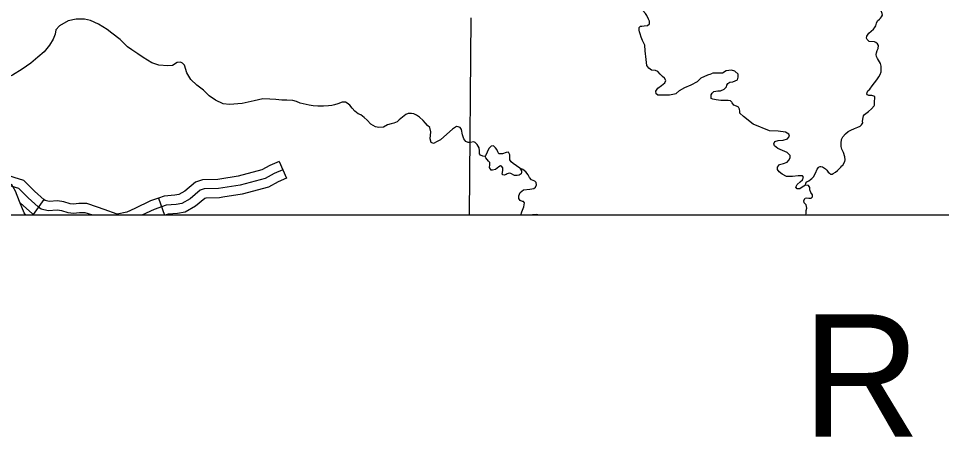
# Model space of a CAD drawing. Extents: x 813775 to 1157140, y 1757555 to 1979907.
# Drawn here: x 936106 to 951173, y 1794510 to 1801368 of the extents above; entities that cross this region are included whole.
import ezdxf

# ---------------------------------------------------------------- set-up
doc = ezdxf.new("R2010")
doc.units = 0
for name, color, linetype in [('Level 32', 7, 'Continuous'), ('Level 35', 7, 'Continuous'), ('Level 45', 7, 'Continuous'), ('Level 5', 7, 'Continuous'), ('R_Draft', 7, 'Continuous')]:
    doc.layers.add(name, color=color, linetype=linetype)

msp = doc.modelspace()

# ---------------------------------------------------------------- linework, layer by layer
at = {"layer": 'Level 32'}
msp.add_lwpolyline([(936225, 1798155), (936197, 1798195), (936123, 1798379), (936057, 1798550), (935992, 1798661)], dxfattribs=at)
at = {"layer": 'Level 35'}
for points in [[(950127, 1801327), (950163, 1801359), (950175, 1801373), (950194, 1801394), (950207, 1801421), (950204, 1801450), (950189, 1801494), (950168, 1801527), (950130, 1801576), (950095, 1801611), (950076, 1801616), (950052, 1801622), (950025, 1801598), (950009, 1801572), (949987, 1801561), (949962, 1801556), (949923, 1801561), (949909, 1801576), (949885, 1801605), (949863, 1801642), (949834, 1801695)], [(946269, 1801065), (946251, 1801120), (946241, 1801149), (946237, 1801177), (946235, 1801206), (946237, 1801221), (946251, 1801238), (946257, 1801242), (946279, 1801245), (946321, 1801249), (946376, 1801255), (946405, 1801283), (946407, 1801324), (946392, 1801355), (946361, 1801416), (946341, 1801452), (946251, 1801545), (946226, 1801573), (946205, 1801595)], [(937887, 1800906), (937763, 1801023), (937630, 1801129), (937554, 1801187), (937413, 1801275), (937279, 1801333), (937181, 1801359), (937047, 1801359), (936916, 1801331), (936775, 1801250)], [(950136, 1800876), (950143, 1800925), (950129, 1800956), (950102, 1800978), (950076, 1800989), (949994, 1800992), (949981, 1801002), (949957, 1801023), (949950, 1801047), (949956, 1801082), (949987, 1801128), (950027, 1801161), (950063, 1801191), (950081, 1801214), (950101, 1801248), (950111, 1801291), (950127, 1801327)], [(936775, 1801250), (936718, 1801182), (936703, 1801111), (936673, 1801031), (936610, 1800935), (936526, 1800824), (936423, 1800735), (936307, 1800640), (936166, 1800541), (936007, 1800443), (935863, 1800382), (935697, 1800324), (935566, 1800299), (935450, 1800309), (935337, 1800354), (935279, 1800387)], [(946538, 1800123), (946513, 1800139), (946510, 1800180), (946541, 1800232), (946603, 1800276), (946655, 1800315), (946670, 1800353), (946652, 1800392), (946616, 1800421), (946580, 1800460), (946541, 1800501), (946502, 1800519), (946440, 1800524), (946394, 1800555), (946365, 1800602), (946352, 1800698), (946337, 1800838), (946329, 1800931), (946293, 1801011), (946269, 1801065)], [(939217, 1800106), (939127, 1800199), (939018, 1800277), (938920, 1800371), (938852, 1800482), (938814, 1800608), (938781, 1800638), (938749, 1800653), (938696, 1800648), (938620, 1800598), (938542, 1800593), (938398, 1800605), (938282, 1800643), (938141, 1800729), (938056, 1800792), (937955, 1800855), (937887, 1800906)], [(950043, 1800268), (950116, 1800369), (950149, 1800417), (950170, 1800452), (950190, 1800498), (950190, 1800529), (950190, 1800548), (950189, 1800587), (950174, 1800635), (950125, 1800715), (950112, 1800750), (950108, 1800782), (950112, 1800807), (950122, 1800845), (950136, 1800876)], [(946538, 1800123), (946732, 1800120), (946839, 1800141), (946895, 1800193), (946981, 1800242), (947084, 1800284), (947188, 1800338), (947252, 1800400), (947356, 1800449), (947415, 1800462)], [(947942, 1799767), (947881, 1799820), (947878, 1799854), (947876, 1799890), (947860, 1799921), (947827, 1799939), (947785, 1799952), (947757, 1799991), (947752, 1800001), (947726, 1800025), (947689, 1800027), (947627, 1800027), (947573, 1800027), (947495, 1800038), (947441, 1800051), (947415, 1800061), (947413, 1800087), (947413, 1800123), (947431, 1800149), (947457, 1800175), (947521, 1800188), (947521, 1800188), (947563, 1800188), (947625, 1800214), (947664, 1800253), (947669, 1800281), (947682, 1800307), (947715, 1800330), (947767, 1800333), (947842, 1800364), (947855, 1800408), (947852, 1800460), (947798, 1800509), (947744, 1800522), (947658, 1800511), (947596, 1800475), (947558, 1800475), (947483, 1800475), (947439, 1800475), (947415, 1800462)], [(949887, 1799667), (949884, 1799694), (949893, 1799754), (949899, 1799776), (949916, 1799800), (949935, 1799819), (949981, 1799851), (950029, 1799892), (950071, 1799941), (950076, 1799952), (950079, 1799979), (950079, 1800004), (950079, 1800027), (950085, 1800050), (950086, 1800067), (950083, 1800087), (950067, 1800101), (950034, 1800109), (950009, 1800108), (949984, 1800111), (949965, 1800121), (949956, 1800137), (949957, 1800158), (949972, 1800188), (950000, 1800216), (950043, 1800268)], [(940850, 1799955), (940706, 1799985), (940646, 1800010), (940583, 1800027), (940487, 1800035), (940404, 1800035), (940305, 1800048), (940207, 1800050), (940096, 1800058), (939953, 1800022), (939758, 1799980), (939552, 1799964), (939448, 1799977), (939322, 1800033), (939217, 1800106)], [(942127, 1799632), (942065, 1799592), (941989, 1799589), (941936, 1799600), (941896, 1799620), (941858, 1799642), (941797, 1799708), (941749, 1799753), (941694, 1799794), (941649, 1799812), (941596, 1799854), (941555, 1799902), (941515, 1799953), (941472, 1799983), (941442, 1800001), (941387, 1800003), (941321, 1799976), (941263, 1799958), (941220, 1799948), (941165, 1799940), (941084, 1799938), (940991, 1799938), (940918, 1799940), (940850, 1799955)], [(943354, 1799469), (943339, 1799557), (943314, 1799587), (943281, 1799600), (943254, 1799605), (943188, 1799562), (943100, 1799478), (942994, 1799388), (942941, 1799360), (942878, 1799327), (942840, 1799345), (942828, 1799405), (942835, 1799519), (942818, 1799587), (942780, 1799620), (942747, 1799658), (942709, 1799700), (942651, 1799759), (942603, 1799789), (942561, 1799809), (942520, 1799817), (942467, 1799817), (942430, 1799801), (942372, 1799759), (942321, 1799713), (942288, 1799680), (942233, 1799658), (942190, 1799648), (942127, 1799632)], [(948653, 1799180), (948501, 1799244), (948447, 1799288), (948436, 1799321), (948452, 1799358), (948506, 1799378), (948589, 1799384), (948656, 1799404), (948690, 1799448), (948679, 1799482), (948628, 1799513), (948506, 1799526), (948366, 1799536), (948097, 1799645), (947942, 1799767)], [(949597, 1799107), (949572, 1799182), (949548, 1799233), (949535, 1799278), (949535, 1799330), (949540, 1799392), (949561, 1799437), (949606, 1799485), (949649, 1799522), (949694, 1799546), (949751, 1799571), (949804, 1799591), (949843, 1799610), (949867, 1799634), (949887, 1799667)], [(943687, 1799119), (943646, 1799139), (943629, 1799159), (943629, 1799207), (943626, 1799257), (943594, 1799310), (943561, 1799343), (943536, 1799356), (943480, 1799341), (943447, 1799343), (943407, 1799361), (943377, 1799401), (943354, 1799469)], [(944292, 1798924), (944183, 1799000), (944146, 1799030), (944125, 1799061), (944125, 1799144), (944105, 1799187), (944067, 1799182), (944009, 1799159), (943972, 1799157), (943946, 1799159), (943929, 1799189), (943914, 1799230), (943893, 1799257), (943858, 1799288), (943823, 1799283), (943783, 1799245), (943757, 1799184), (943737, 1799139), (943722, 1799116)], [(944292, 1798924), (944317, 1798882), (944317, 1798856), (944309, 1798831), (944279, 1798808), (944244, 1798803), (944201, 1798806), (944143, 1798839), (944113, 1798841), (944083, 1798834), (944065, 1798823), (944032, 1798811), (944014, 1798813), (943999, 1798826), (944004, 1798854), (944014, 1798892), (944012, 1798927), (943992, 1798955), (943974, 1798960), (943949, 1798947), (943891, 1798904), (943841, 1798889), (943823, 1798894), (943795, 1798934), (943800, 1798977), (943798, 1799015), (943778, 1799040), (943757, 1799066), (943732, 1799091), (943722, 1799116), (943687, 1799119)], [(949000, 1798643), (948954, 1798649), (948899, 1798616), (948860, 1798585), (948814, 1798587), (948796, 1798616), (948819, 1798660), (948868, 1798701), (948904, 1798732), (948920, 1798776), (948902, 1798800), (948835, 1798800), (948741, 1798787), (948643, 1798789), (948571, 1798828), (948524, 1798862), (948496, 1798900), (948493, 1798939), (948529, 1798983), (948591, 1799001), (948651, 1799022), (948682, 1799056), (948700, 1799092), (948700, 1799131), (948666, 1799167), (948653, 1799180)], [(948954, 1798649), (948958, 1798682), (948975, 1798700), (949006, 1798719), (949035, 1798740), (949055, 1798753), (949084, 1798781), (949113, 1798844), (949141, 1798908), (949144, 1798908), (949166, 1798935), (949175, 1798947), (949193, 1798953), (949204, 1798953), (949229, 1798948), (949278, 1798916), (949300, 1798890), (949324, 1798858), (949345, 1798840), (949362, 1798827), (949389, 1798827), (949403, 1798837), (949442, 1798861), (949473, 1798885), (949503, 1798913), (949531, 1798941), (949548, 1798964), (949562, 1798975), (949594, 1799035), (949601, 1799062), (949597, 1799107)], [(944547, 1798613), (944559, 1798654), (944556, 1798692), (944534, 1798710), (944481, 1798733), (944445, 1798773), (944428, 1798818), (944390, 1798866), (944337, 1798902), (944292, 1798924)], [(944365, 1798360), (944352, 1798379), (944335, 1798382), (944294, 1798395), (944274, 1798427), (944274, 1798473), (944297, 1798528), (944347, 1798569), (944453, 1798584), (944516, 1798591), (944547, 1798613)], [(948960, 1798155), (948961, 1798192), (948966, 1798234), (948974, 1798272), (948961, 1798324), (948930, 1798358), (948925, 1798394), (948946, 1798433), (948974, 1798441), (949005, 1798435), (949044, 1798435), (949067, 1798456), (949067, 1798490), (949039, 1798526), (949023, 1798570), (949021, 1798606), (949000, 1798643)], [(944307, 1798155), (944322, 1798212), (944355, 1798295), (944365, 1798360)], [(944615, 1798155), (944612, 1798159), (944556, 1798166), (944498, 1798164), (944487, 1798155)]]:
    msp.add_lwpolyline(points, dxfattribs=at)
at = {"layer": 'Level 45'}
for p, q in [((940359, 1799034), (940479, 1798759)), ((936522, 1798410), (936345, 1798168)), ((938391, 1798435), (938487, 1798155))]:
    msp.add_line(p, q, dxfattribs=at)
for points in [[(940359, 1799034), (940211, 1798969), (940076, 1798895), (939692, 1798795), (939390, 1798745)], [(936523, 1798409), (936368, 1798548), (936194, 1798722), (936033, 1798772), (935894, 1798822)], [(940132, 1798755), (939724, 1798648), (939373, 1798590), (939137, 1798586), (939071, 1798564), (938907, 1798426), (938773, 1798350), (938680, 1798332), (938516, 1798319), (938321, 1798252), (938122, 1798155)], [(940479, 1798759), (940344, 1798700), (940188, 1798614), (939755, 1798501), (939439, 1798449)], [(940419, 1798897), (940277, 1798835), (940132, 1798755)], [(936811, 1798230), (936740, 1798239), (936593, 1798230), (936478, 1798257), (936429, 1798292), (936265, 1798439), (936114, 1798590), (935985, 1798630), (935797, 1798698)], [(939390, 1798745), (939359, 1798740), (939112, 1798735), (938996, 1798697), (938821, 1798549), (938721, 1798493), (938660, 1798481), (938485, 1798467), (938391, 1798435)], [(939439, 1798449), (939386, 1798440), (939163, 1798436), (939145, 1798430), (938993, 1798302), (938826, 1798207), (938700, 1798184), (938547, 1798171), (938499, 1798155)], [(936345, 1798168), (936335, 1798176), (936132, 1798356)], [(937505, 1798248), (937397, 1798288), (937221, 1798345), (937093, 1798345), (937003, 1798336), (936950, 1798342), (936844, 1798377), (936745, 1798390), (936606, 1798381), (936542, 1798396), (936522, 1798410)], [(938391, 1798435), (938263, 1798391), (938003, 1798264), (937874, 1798205), (937715, 1798172), (937505, 1798248)], [(936363, 1798155), (936345, 1798168)], [(937320, 1798155), (937197, 1798195), (937100, 1798195), (937002, 1798186), (936918, 1798195), (936811, 1798230)]]:
    msp.add_lwpolyline(points, dxfattribs=at)
at = {"layer": 'Level 5'}
msp.add_lwpolyline([(943490, 1801378), (943462, 1798155)], dxfattribs=at)
at = {"layer": 'R_Draft'}
msp.add_lwpolyline([(912532, 1880709), (1062535, 1880709), (1062535, 1798155), (912532, 1798155)], close=True, dxfattribs=at)

# ---------------------------------------------------------------- texts
msp.add_text('R 20 W', height=2000, dxfattribs=at).set_placement((948899, 1794538))

doc.saveas('drawing.dxf')
